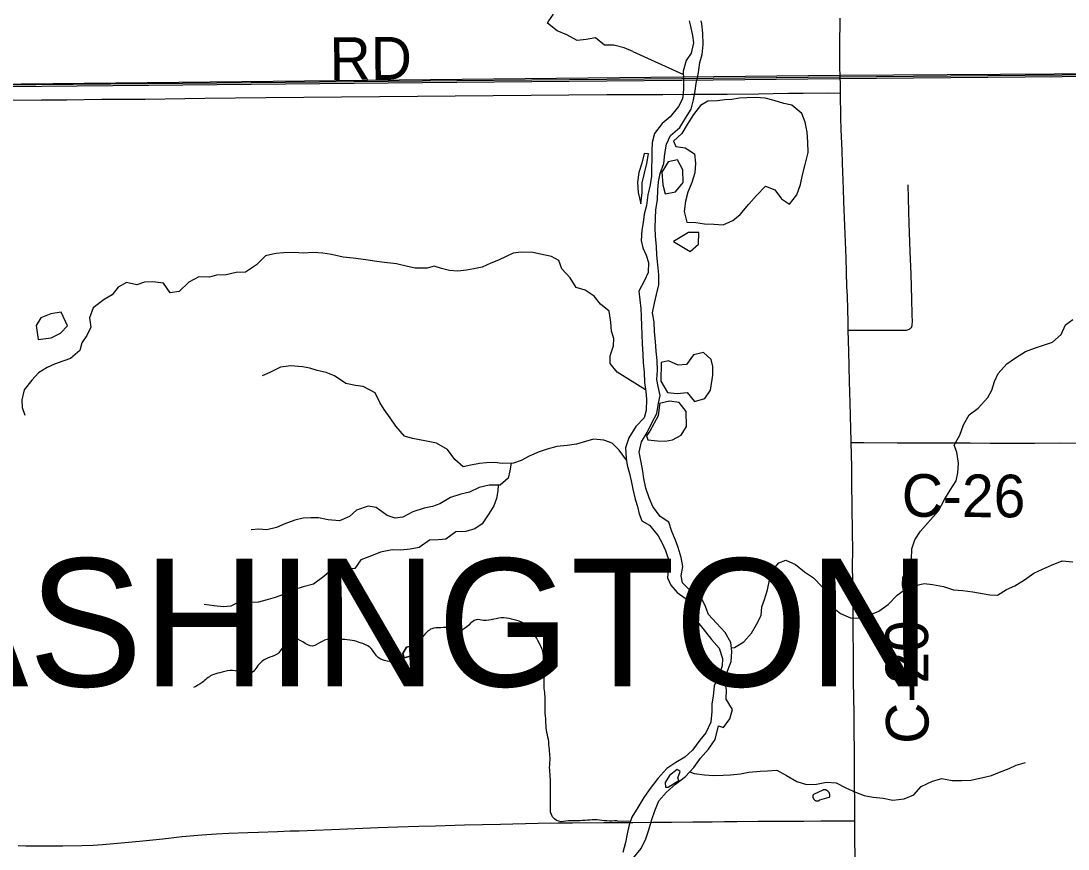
# Model space of a CAD drawing. Extents: x -87 to 2145, y -2128 to 440.
# Drawn here: x 210.86 to 247.69, y 317.3 to 346.44 of the extents above; entities that cross this region are included whole.
import ezdxf

# ---------------------------------------------------------------- set-up
doc = ezdxf.new("R2010")
doc.units = 0
for name, color, linetype in [('GM_X_County_Road', 7, 'Continuous'), ('GM_X_County_Road_Text', 7, 'Continuous'), ('GM_X_Minor_Lake', 7, 'Continuous'), ('GM_X_Minor_Lake_Text', 7, 'Continuous'), ('GM_X_Minor_River', 7, 'Continuous'), ('GM_X_Rail_Line', 7, 'Continuous'), ('GM_X_Township', 7, 'Continuous'), ('GM_X_Township_Road', 7, 'Continuous'), ('GM_X_Township_Road_Text', 7, 'Continuous'), ('GM_X_Township_Text', 7, 'Continuous')]:
    doc.layers.add(name, color=color, linetype=linetype)

msp = doc.modelspace()

# ---------------------------------------------------------------- linework, layer by layer
at = {"layer": 'GM_X_County_Road'}
for points in [[(239.687, 343.901), (239.68, 344.162), (239.669, 344.523), (239.666, 344.805), (239.663, 345.047), (239.66, 345.365), (239.657, 345.636), (239.676, 346.44)], [(239.676, 346.44), (239.679, 346.538)], [(239.961, 335.56), (239.951, 335.836), (239.928, 336.755), (239.913, 337.099), (239.88, 338.099), (239.837, 339.23), (239.805, 340.082), (239.789, 340.525), (239.754, 341.441), (239.739, 341.883), (239.713, 342.621), (239.701, 343.047), (239.687, 343.901)], [(240.066, 331.612), (240.066, 331.639), (240.029, 333), (240.008, 333.754), (239.983, 334.82), (239.961, 335.56)], [(240.186, 318.298), (240.186, 318.341), (240.187, 318.948), (240.182, 319.571), (240.181, 320.079), (240.177, 320.473), (240.175, 320.686), (240.165, 321.522), (240.161, 321.998), (240.152, 322.719), (240.142, 323.129), (240.142, 323.408), (240.139, 323.948), (240.132, 325.194), (240.128, 325.571), (240.122, 326.161), (240.12, 326.67), (240.113, 327.341), (240.114, 327.735), (240.105, 328.539), (240.098, 329.277), (240.089, 330.261), (240.083, 330.753), (240.066, 331.612)], [(240.066, 331.612), (240.207, 331.611), (240.506, 331.609), (241.674, 331.597), (242.068, 331.599), (242.412, 331.595), (243.035, 331.595), (243.708, 331.597), (244.249, 331.593), (244.954, 331.589), (246.085, 331.587), (246.512, 331.587), (247.398, 331.59), (248.267, 331.589), (249.498, 331.582), (249.706, 331.581)], [(210.758, 317.424), (211.036, 317.422), (211.61, 317.42), (212.332, 317.42), (213.004, 317.425), (213.396, 317.439), (213.723, 317.458), (214.131, 317.494), (215.029, 317.586), (215.845, 317.668), (216.53, 317.739), (217.216, 317.804), (217.74, 317.844), (218.167, 317.864), (218.839, 317.885), (219.216, 317.898), (219.888, 317.924), (220.331, 317.94), (220.642, 317.95), (222.345, 318.019), (223.427, 318.06), (224.115, 318.083), (224.853, 318.105), (225.444, 318.122), (226.46, 318.152), (227.723, 318.184), (228.166, 318.194), (229.05, 318.212), (229.755, 318.22), (230.263, 318.224), (231.362, 318.234), (232.379, 318.241), (233.084, 318.248), (233.741, 318.254), (234.495, 318.259), (235.167, 318.266), (235.61, 318.267), (236.053, 318.27), (236.791, 318.28), (237.3, 318.285), (237.857, 318.286), (238.398, 318.29), (238.989, 318.295), (239.334, 318.293), (239.875, 318.294), (240.022, 318.296), (240.186, 318.298)], [(240.254, 306.691), (240.255, 306.943), (240.253, 307.517), (240.254, 308.14), (240.251, 308.895), (240.248, 309.863), (240.245, 310.437), (240.246, 311.241), (240.235, 311.864), (240.236, 312.339), (240.229, 312.996), (240.224, 313.422), (240.217, 314.225), (240.212, 314.684), (240.204, 315.209), (240.203, 315.619), (240.208, 316.045), (240.205, 316.766), (240.201, 316.996), (240.19, 317.685), (240.186, 318.298)]]:
    msp.add_lwpolyline(points, dxfattribs=at)
at = {"layer": 'GM_X_Minor_Lake'}
for p, q in [((233.811, 342.213), (233.888, 342.021)), ((232.935, 341.758), (232.785, 341.78)), ((233.4, 341.122), (233.432, 340.672)), ((234.689, 338.586), (234.697, 338.996)), ((212.501, 335.717), (212.27, 336.192))]:
    msp.add_line(p, q, dxfattribs=at)
for points in [[(238.442, 341.386), (238.55, 341.813), (238.536, 342.173), (238.512, 342.524), (238.448, 342.875), (238.323, 343.177), (237.978, 343.475), (237.698, 343.54), (237.358, 343.638), (237.039, 343.724), (236.708, 343.751), (236.387, 343.738), (236.136, 343.723), (235.864, 343.679), (235.613, 343.664), (235.361, 343.63), (235.02, 343.617), (234.766, 343.462), (234.52, 343.148), (234.293, 342.793), (234.106, 342.477), (233.811, 342.213)], [(233.888, 342.021), (234.218, 341.975), (234.555, 341.767), (234.59, 341.437), (234.563, 341.098), (234.457, 340.75), (234.32, 340.413), (234.235, 340.095), (234.188, 339.736), (234.282, 339.364), (234.592, 339.348), (234.903, 339.301), (235.234, 339.284), (235.554, 339.267), (235.898, 339.42), (236.153, 339.635), (236.46, 339.988), (236.737, 340.302), (237.044, 340.625), (237.373, 340.498), (237.608, 340.184), (237.895, 339.998), (238.152, 340.322), (238.279, 340.689), (238.345, 341.028), (238.442, 341.386)], [(232.785, 341.78), (232.701, 341.431), (232.596, 341.112), (232.542, 340.762), (232.568, 340.401), (232.666, 340)], [(232.666, 340), (232.708, 340.399), (232.713, 340.74), (232.797, 341.079), (232.871, 341.418), (232.935, 341.758)], [(234.15, 340.756), (234.144, 341.206), (233.949, 341.55), (233.627, 341.477), (233.4, 341.122)], [(233.432, 340.672), (233.517, 340.36), (233.879, 340.432), (234.15, 340.756)], [(234.697, 338.996), (234.345, 338.993), (233.807, 338.682)], [(233.807, 338.682), (234.394, 338.332), (234.689, 338.586)], [(212.27, 336.192), (211.908, 336.129), (211.555, 335.996), (211.4, 335.728), (211.461, 335.231)], [(211.461, 335.231), (211.922, 335.287), (212.245, 335.451), (212.501, 335.717)], [(235.198, 333.982), (235.194, 334.277), (235.139, 334.528), (234.872, 334.773), (234.519, 334.691), (234.273, 334.356), (233.971, 334.323), (233.633, 334.48), (233.381, 334.425), (233.369, 333.76)], [(233.369, 333.76), (233.603, 333.371), (233.943, 333.334), (234.295, 333.366), (234.55, 333.051), (234.913, 333.153), (235.109, 333.449), (235.198, 333.982)], [(233.325, 332.977), (233.316, 332.93), (233.273, 332.545), (232.974, 332.009), (232.859, 331.844), (232.911, 331.696)], [(234.261, 332.696), (234.008, 333.012), (233.668, 333.06), (233.325, 332.977)], [(234.078, 331.861), (234.267, 332.171), (234.261, 332.696)], [(232.911, 331.696), (233.251, 331.669), (233.522, 331.653), (233.774, 331.698), (234.078, 331.861)], [(224.712, 324.476), (224.422, 324.411), (224.287, 324.184), (224.334, 324.031)], [(224.334, 324.031), (224.287, 324.184), (224.422, 324.411), (224.712, 324.476), (224.759, 324.275), (224.555, 324.088), (224.334, 324.031)], [(224.334, 324.031), (224.555, 324.088), (224.759, 324.275), (224.712, 324.476)], [(239.063, 319.371), (238.739, 319.228)], [(239.289, 319.126), (239.293, 319.13), (239.297, 319.134), (239.3, 319.139), (239.303, 319.143), (239.306, 319.148), (239.308, 319.153), (239.31, 319.159), (239.312, 319.164), (239.313, 319.17), (239.314, 319.176), (239.315, 319.182), (239.315, 319.189), (239.316, 319.195), (239.315, 319.202), (239.315, 319.209), (239.314, 319.215), (239.312, 319.222), (239.311, 319.229), (239.309, 319.236), (239.307, 319.243), (239.304, 319.25), (239.301, 319.257), (239.298, 319.264), (239.295, 319.271), (239.291, 319.278), (239.287, 319.285), (239.283, 319.292), (239.278, 319.299), (239.273, 319.305), (239.268, 319.312), (239.263, 319.318), (239.258, 319.324), (239.252, 319.33), (239.246, 319.336), (239.24, 319.341), (239.234, 319.346), (239.228, 319.351), (239.221, 319.356), (239.215, 319.361), (239.208, 319.365), (239.201, 319.369), (239.195, 319.373), (239.188, 319.376), (239.181, 319.379), (239.174, 319.382), (239.167, 319.385), (239.16, 319.387), (239.154, 319.388), (239.147, 319.39), (239.14, 319.391), (239.134, 319.392), (239.127, 319.392), (239.121, 319.392), (239.115, 319.392), (239.109, 319.391), (239.103, 319.39), (239.097, 319.389), (239.091, 319.388), (239.086, 319.386), (239.081, 319.383), (239.076, 319.381), (239.071, 319.378), (239.067, 319.374), (239.063, 319.371)], [(238.739, 319.228), (238.735, 319.223), (238.731, 319.218), (238.728, 319.212), (238.724, 319.207), (238.722, 319.201), (238.719, 319.195), (238.717, 319.188), (238.715, 319.182), (238.714, 319.176), (238.713, 319.169), (238.712, 319.162), (238.712, 319.155), (238.712, 319.148), (238.712, 319.141), (238.713, 319.135), (238.714, 319.128), (238.716, 319.121), (238.717, 319.114), (238.72, 319.107), (238.722, 319.1), (238.725, 319.093), (238.729, 319.086), (238.732, 319.08), (238.736, 319.073), (238.74, 319.067), (238.745, 319.061), (238.75, 319.055), (238.755, 319.05), (238.76, 319.044), (238.766, 319.039), (238.771, 319.034), (238.777, 319.029), (238.784, 319.025), (238.79, 319.021), (238.797, 319.017), (238.803, 319.013), (238.81, 319.01), (238.817, 319.007), (238.824, 319.005), (238.831, 319.003), (238.838, 319.001), (238.845, 318.999), (238.852, 318.998), (238.859, 318.997), (238.867, 318.997), (238.874, 318.997), (238.881, 318.997), (238.887, 318.998), (238.894, 318.999), (238.901, 319), (238.907, 319.002), (238.914, 319.004), (238.92, 319.007), (238.926, 319.01), (238.931, 319.013), (238.937, 319.016), (238.942, 319.02), (238.947, 319.024), (238.952, 319.029), (238.956, 319.033)], [(238.956, 319.033), (239.289, 319.126)]]:
    msp.add_lwpolyline(points, dxfattribs=at)
at = {"layer": 'GM_X_Minor_Lake_Text'}
for p, q in [((233.944, 320.099), (233.67, 319.893)), ((234.043, 320.028), (233.944, 320.099)), ((233.67, 319.893), (233.517, 319.644)), ((233.625, 319.483), (233.999, 319.718)), ((233.97, 319.809), (234.043, 320.028)), ((233.999, 319.718), (233.97, 319.809)), ((233.517, 319.644), (233.535, 319.484)), ((233.535, 319.484), (233.625, 319.483))]:
    msp.add_line(p, q, dxfattribs=at)
at = {"layer": 'GM_X_Minor_River'}
for p, q in [((232.385, 345.364), (234.16, 344.558)), ((231.825, 318.295), (232.3, 318.285))]:
    msp.add_line(p, q, dxfattribs=at)
for points in [[(229.429, 346.44), (229.593, 346.673)], [(232.385, 345.364), (232.077, 345.499), (231.718, 345.586), (231.388, 345.591), (231.071, 345.847), (230.74, 345.792), (230.419, 345.747), (230.062, 345.954), (229.724, 346.09), (229.378, 346.366), (229.429, 346.44)], [(234.359, 346.44), (234.393, 346.302), (234.477, 345.93), (234.513, 345.669), (234.437, 345.31), (234.262, 345.052), (234.155, 344.674), (234.16, 344.393), (234.164, 344.023), (234.128, 343.693), (233.983, 343.425), (233.696, 343.07), (233.41, 342.834), (233.143, 342.478), (233.067, 342.159), (233.052, 341.869), (233.037, 340.978), (232.992, 340.669), (232.906, 340.32), (232.859, 339.95), (232.784, 339.641), (232.739, 339.351), (232.694, 339.082), (232.678, 338.712), (232.734, 338.46), (232.85, 338.198), (232.936, 337.936), (232.92, 337.586), (232.795, 337.308), (232.598, 336.931), (232.633, 336.63), (232.658, 336.319), (232.673, 336.038), (232.688, 335.718), (232.693, 335.397), (232.708, 335.086), (232.731, 334.706), (232.746, 334.405), (232.781, 334.084), (232.795, 333.723), (232.84, 333.402), (232.866, 333.131), (232.849, 332.731), (232.784, 332.472), (232.488, 332.167), (232.24, 331.77), (232.124, 331.422), (232.148, 331.061), (232.184, 330.81), (232.259, 330.518), (232.325, 330.257), (232.381, 329.966), (232.465, 329.614), (232.541, 329.352), (232.607, 329.101), (232.694, 328.849), (232.962, 328.704), (233.278, 328.328), (233.414, 328.065), (233.53, 327.803), (233.645, 327.45), (233.62, 327.13), (233.595, 326.85), (233.721, 326.588), (233.938, 326.324), (234.226, 326.128), (234.402, 325.865), (234.508, 325.583), (234.654, 325.3), (234.94, 324.944), (235.146, 324.681), (235.413, 324.375), (235.537, 324.003), (235.523, 323.753), (235.406, 323.404), (235.24, 323.047), (235.203, 322.687), (235.159, 322.417), (235.164, 322.147), (235.128, 321.767), (234.951, 321.39), (234.735, 321.133), (234.478, 320.777), (234.212, 320.532), (233.898, 320.347), (233.583, 320.132), (233.265, 319.787), (232.957, 319.392), (232.772, 319.115), (232.555, 318.768), (232.348, 318.421)], [(235.39, 321.633), (235.57, 321.581), (235.793, 321.889), (235.885, 322.219), (235.666, 322.581), (235.678, 322.921), (235.61, 323.272), (235.722, 323.601), (235.844, 323.9), (235.866, 324.25), (235.827, 324.57), (235.629, 324.922), (235.33, 325.255), (235.041, 325.558), (234.913, 325.899), (234.754, 326.21), (234.434, 326.363), (234.125, 326.666), (234.077, 326.917), (234.139, 327.246), (234.08, 327.557), (233.972, 327.908), (233.883, 328.169), (233.755, 328.48), (233.646, 328.801), (233.346, 329.004), (233.088, 329.356), (232.959, 329.658), (232.841, 329.999), (232.773, 330.34), (232.734, 330.6), (232.676, 330.921), (232.607, 331.271), (232.69, 331.631), (232.882, 331.959), (233.054, 332.298), (233.226, 332.627), (233.288, 332.986), (233.34, 333.266), (233.272, 333.577), (233.223, 333.827), (233.245, 334.157), (233.237, 334.497), (233.198, 334.818), (233.18, 335.158), (233.142, 335.499), (233.134, 335.839), (233.076, 336.169), (233.148, 336.509), (233.209, 336.819), (233.292, 337.158), (233.294, 337.508), (233.255, 337.859), (233.227, 338.199), (233.219, 338.519), (233.181, 338.85), (233.162, 339.17), (233.184, 339.49), (233.196, 339.8), (233.248, 340.14), (233.26, 340.48), (233.282, 340.78), (233.343, 341.069), (233.466, 341.418), (233.508, 341.768), (233.57, 342.098), (233.702, 342.407), (234.034, 342.694), (234.236, 343.022), (234.438, 343.331), (234.52, 343.66), (234.572, 343.98), (234.604, 344.24), (234.696, 344.629), (234.738, 344.979), (234.82, 345.258), (234.852, 345.608), (234.844, 346.008), (234.806, 346.339), (234.781, 346.44)], [(232.832, 333.462), (231.831, 334.083), (231.579, 334.389), (231.585, 334.659), (231.703, 335.007), (231.71, 335.267), (231.636, 335.529), (231.613, 335.84), (231.553, 336.232), (231.239, 336.48), (231.026, 336.755), (230.701, 336.963), (230.394, 337.06), (230.172, 337.396), (229.88, 337.713), (229.777, 338.016), (229.521, 338.152), (229.133, 338.232), (228.865, 338.298), (228.456, 338.308), (228.175, 338.264), (227.923, 338.15), (227.66, 338.026), (227.387, 337.913), (227.085, 337.78), (226.793, 337.716), (226.533, 337.673), (226.222, 337.64), (225.933, 337.657), (225.655, 337.733), (225.397, 337.81), (225.146, 337.745), (224.726, 337.745), (224.458, 337.802), (224.071, 337.891), (223.652, 337.941), (223.373, 337.978), (222.985, 338.037), (222.547, 338.097), (222.198, 338.126), (221.781, 338.226), (221.482, 338.273), (221.133, 338.291), (220.803, 338.269), (220.474, 338.287), (220.094, 338.276), (219.824, 338.262), (219.462, 338.17), (219.145, 337.858), (218.759, 337.596), (218.429, 337.594), (218.078, 337.502), (217.738, 337.5), (217.486, 337.426), (217.117, 337.435), (216.763, 337.243), (216.426, 336.921), (216.105, 336.868), (215.873, 337.214), (215.495, 337.263), (215.205, 337.25), (214.933, 337.156), (214.575, 337.235), (214.281, 337.072), (214.065, 336.806), (213.781, 336.633), (213.405, 336.351), (213.267, 335.994), (213.319, 335.663), (213.182, 335.375), (212.996, 335.11), (212.93, 334.841), (212.603, 334.568), (212.331, 334.464), (212.039, 334.361), (211.777, 334.247), (211.472, 334.054), (211.246, 333.799), (210.969, 333.455), (210.89, 333.107), (210.904, 332.836), (210.997, 332.574)], [(241.896, 326.401), (241.862, 326.578), (241.884, 326.868), (242.036, 327.147), (242.188, 327.496), (242.2, 327.866), (242.302, 328.185), (242.504, 328.483), (242.847, 328.881), (243.13, 329.198), (243.342, 329.597), (243.545, 329.925), (243.757, 330.263), (243.809, 330.543), (243.841, 330.883), (243.773, 331.264), (243.684, 331.514), (243.886, 331.863), (244.008, 332.232), (244.211, 332.58), (244.533, 332.818), (244.866, 333.185), (245.007, 333.444), (245.099, 333.753), (245.231, 334.032), (245.534, 334.38), (245.846, 334.587), (246.188, 334.804), (246.509, 334.931), (246.891, 335.058), (247.142, 335.136), (247.444, 335.403), (247.596, 335.742), (247.858, 335.94)], [(232.159, 330.985), (231.905, 331.337), (231.652, 331.584), (231.364, 331.691), (230.996, 331.729), (230.714, 331.646), (230.402, 331.553), (230.071, 331.501), (229.711, 331.47), (229.369, 331.377), (229.087, 331.284), (228.734, 331.122), (228.45, 330.969), (228.189, 330.885), (227.789, 330.874), (227.52, 330.901), (227.24, 330.897), (226.989, 330.863), (226.688, 330.81), (226.417, 330.756), (226.124, 331.004), (225.862, 331.36), (225.478, 331.58), (225.071, 331.67), (224.633, 331.75), (224.345, 331.827), (224.044, 332.184), (223.841, 332.47), (223.638, 332.765), (223.485, 333.019), (223.323, 333.353), (222.899, 333.573), (222.63, 333.61), (222.282, 333.678), (221.889, 333.948), (221.592, 334.065), (221.274, 334.142), (221.016, 334.219), (220.758, 334.275), (220.349, 334.305), (219.988, 334.263), (219.614, 334.072), (219.342, 333.958)], [(228.098, 330.882), (228.052, 330.608), (227.996, 330.349), (227.71, 330.105), (227.331, 330.104), (226.979, 330.022), (226.636, 329.86), (226.334, 329.787), (225.972, 329.676), (225.597, 329.444), (225.335, 329.36), (225.044, 329.297), (224.641, 329.166), (224.287, 328.975), (224.027, 328.941), (223.739, 329.038), (223.356, 329.317), (223.068, 329.364), (222.665, 329.223), (222.41, 329.009), (222.067, 328.857), (221.668, 328.886), (221.32, 328.955), (221.06, 328.961), (220.78, 328.948), (220.489, 328.874), (220.136, 328.743), (219.843, 328.619), (219.512, 328.537), (219.232, 328.554), (218.952, 328.53)], [(227.649, 330.105), (227.636, 329.907), (227.589, 329.637), (227.493, 329.379), (227.317, 329.093), (227.079, 328.748), (226.825, 328.564), (226.503, 328.472), (226.153, 328.47), (225.807, 328.208), (225.547, 328.184), (225.227, 328.171), (224.861, 327.91), (224.55, 327.857), (224.22, 327.825), (223.92, 327.832), (223.509, 327.752), (223.186, 327.619), (222.813, 327.478), (222.606, 327.172), (222.226, 327.151), (221.857, 327.19), (221.51, 326.888), (221.154, 326.626), (220.782, 326.524), (220.491, 326.441), (220.218, 326.308), (219.805, 326.157), (219.472, 326.055), (219.211, 325.991), (218.911, 325.978), (218.532, 325.997), (218.239, 325.854), (217.979, 325.83), (217.65, 325.858), (217.301, 325.906)], [(235.851, 324.378), (235.957, 324.389), (236.289, 324.596), (236.551, 324.894), (236.733, 325.203), (236.895, 325.521), (236.917, 325.821), (237.009, 326.081), (237.121, 326.42), (237.193, 326.769), (237.275, 327.079), (237.517, 327.377), (237.768, 327.465), (238.098, 327.312), (238.417, 327.059), (238.737, 326.846), (239.046, 326.533), (239.304, 326.21), (239.333, 325.87), (239.682, 325.587), (240.032, 325.434), (240.372, 325.421), (240.714, 325.548), (241.035, 325.675), (241.367, 325.912), (241.68, 326.24), (241.932, 326.428), (242.273, 326.565), (242.624, 326.642), (242.925, 326.609), (243.305, 326.546), (243.655, 326.422), (243.986, 326.4), (244.337, 326.357), (244.937, 326.251), (245.208, 326.239), (245.52, 326.436), (245.821, 326.564), (246.163, 326.781), (246.485, 327.008), (246.796, 327.145), (247.108, 327.293), (247.48, 327.449), (247.86, 327.406)], [(231.844, 316.492), (232.095, 316.69), (232.408, 316.997), (232.67, 317.325), (232.842, 317.663), (232.944, 317.983), (233.047, 318.342), (233.159, 318.651), (233.291, 319), (233.563, 319.308), (233.885, 319.585), (234.228, 319.852), (234.53, 320.17), (234.762, 320.498), (235.045, 320.815), (235.277, 321.154), (235.39, 321.633)], [(234.388, 320.021), (234.539, 319.96), (234.9, 319.916), (235.23, 319.893), (235.561, 319.901), (235.812, 319.918), (236.173, 319.955), (236.464, 320.003), (236.865, 320.039), (237.115, 320.057), (237.446, 320.084), (237.786, 319.891), (238.146, 319.678), (238.486, 319.575), (238.837, 319.582), (239.198, 319.659), (239.538, 319.636), (239.878, 319.453), (240.208, 319.3), (240.518, 319.187), (240.829, 319.134), (241.189, 319.091), (241.53, 319.028), (241.931, 319.074), (242.262, 319.212), (242.524, 319.509), (242.916, 319.696), (243.248, 319.783), (243.618, 319.71), (243.939, 319.717), (244.27, 319.724), (244.641, 319.811), (245.002, 319.888), (245.273, 320.006), (245.615, 320.143), (245.866, 320.25), (246.197, 320.348)], [(232.348, 318.421), (232.253, 318.153), (232.177, 317.844), (232.122, 317.534), (232.026, 317.185)]]:
    msp.add_lwpolyline(points, dxfattribs=at)
for points in [[(231.826, 318.295), (231.465, 318.291), (231.125, 318.327), (230.444, 318.298), (230.114, 318.293), (229.773, 318.279), (229.517, 318.514), (229.483, 318.865), (229.488, 319.166), (229.483, 319.496), (229.479, 319.847), (229.455, 320.168), (229.471, 320.529), (229.445, 320.8), (229.411, 321.161), (229.346, 321.483), (229.322, 321.814), (229.298, 322.165), (229.303, 322.485), (229.288, 322.746), (229.262, 323.017), (229.268, 323.358), (229.237, 323.919), (229.213, 324.27), (229.058, 324.604), (228.864, 324.938), (228.539, 325.244), (228.21, 325.369), (227.841, 325.435), (227.49, 325.391), (227.129, 325.347), (226.869, 325.372), (226.616, 325.185), (226.302, 325), (225.973, 325.076), (225.623, 325.092), (225.312, 325.057), (225.007, 324.791), (224.712, 324.476)], [(224.334, 324.031), (224.002, 323.916), (223.652, 323.932), (223.364, 324.107), (223.178, 324.361), (222.831, 324.547), (222.512, 324.642), (222.163, 324.678), (221.813, 324.694), (221.451, 324.61), (221.118, 324.445), (220.77, 324.591), (220.432, 324.727), (220.107, 324.462), (219.851, 324.146), (219.529, 324.021), (219.194, 323.756), (218.879, 323.45), (218.56, 323.536), (218.22, 323.582), (217.849, 323.508), (217.577, 323.422), (217.232, 323.167), (216.929, 322.982)]]:
    msp.add_spline(points, degree=3, dxfattribs=at)
at = {"layer": 'GM_X_Rail_Line'}
for points in [[(172.03, 342.209), (173.276, 342.51), (174.469, 342.77), (175.919, 343.055), (177.336, 343.294), (178.973, 343.52), (180.434, 343.686), (181.863, 343.808), (183.425, 343.901), (185.124, 343.958), (190.293, 344.01), (215.339, 344.24), (226.195, 344.349), (234.099, 344.419), (239.643, 344.471), (260.573, 344.663), (273.303, 344.78), (281.801, 344.863)], [(172.046, 342.149), (173.29, 342.45), (174.482, 342.709), (175.93, 342.994), (177.345, 343.232), (178.981, 343.458), (180.44, 343.624), (181.868, 343.745), (183.428, 343.839), (185.126, 343.896), (190.293, 343.948), (215.34, 344.178), (226.195, 344.287), (234.1, 344.357), (239.643, 344.409), (260.573, 344.601), (273.304, 344.717), (281.801, 344.801)]]:
    msp.add_lwpolyline(points, dxfattribs=at)
at = {"layer": 'GM_X_Township'}
msp.add_lwpolyline([(171.148, 344.11), (172.921, 344.105), (186.25, 344.053), (199.791, 344.107), (239.663, 344.537), (266.052, 344.7), (279.058, 344.762), (281.801, 344.764)], dxfattribs=at)
at = {"layer": 'GM_X_Township_Road'}
for points in [[(210.406, 343.654), (211.587, 343.66), (212.473, 343.669), (213.704, 343.685), (215.229, 343.688), (216.624, 343.712), (217.329, 343.718), (219.477, 343.75), (231.465, 343.846), (232.268, 343.846), (232.793, 343.852), (233.433, 343.852), (234.45, 343.865), (234.942, 343.864), (235.697, 343.867), (236.796, 343.876), (237.321, 343.885), (237.862, 343.897), (238.37, 343.904), (239.222, 343.906), (239.687, 343.901)], [(242.139, 335.613), (242.16, 335.63), (242.177, 335.648), (242.19, 335.67), (242.198, 335.694), (242.206, 335.727), (242.21, 335.765), (242.213, 335.838), (242.212, 336.117), (242.197, 336.642), (242.183, 337.1), (242.168, 337.526), (242.138, 338.329), (242.125, 338.673), (242.104, 339.312), (242.095, 339.738), (242.067, 340.672)], [(239.961, 335.56), (240.215, 335.56), (241.477, 335.561), (241.789, 335.559), (241.92, 335.56), (241.975, 335.561), (242.012, 335.564), (242.047, 335.569), (242.08, 335.579), (242.112, 335.594), (242.139, 335.613)]]:
    msp.add_lwpolyline(points, dxfattribs=at)

# ---------------------------------------------------------------- texts
at = {"layer": 'GM_X_County_Road_Text'}
for s, rotation, p in [('C-26', 359.6552, (241.837, 328.997)), ('C-20', 90.3429, (242.789, 321.008))]:
    msp.add_text(s, height=1.5, rotation=rotation, dxfattribs=at).set_placement(p)
at = {"layer": 'GM_X_Township_Road_Text'}
msp.add_text('RD', height=1.5, rotation=0.4936, dxfattribs=at).set_placement((221.72, 344.359))
at = {"layer": 'GM_X_Township_Text'}
msp.add_text('WASHINGTON', height=4.5, rotation=0, dxfattribs=at).set_placement((201.432, 323.025))

doc.saveas('drawing.dxf')
